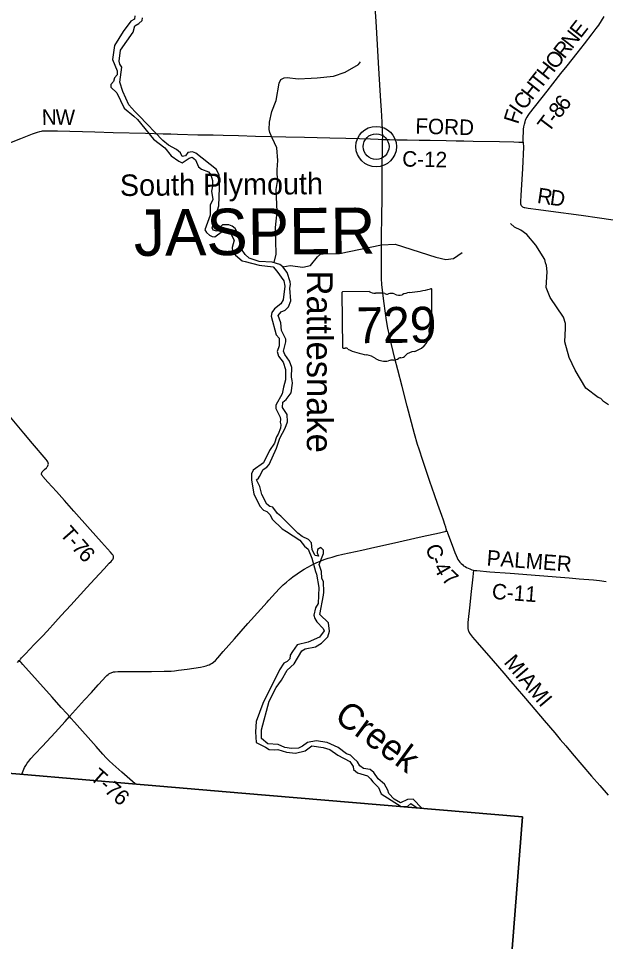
# Model space of a CAD drawing. Extents: x -51392 to 1635000, y 156707 to 696232.
# Drawn here: x 90391 to 101772, y 487309 to 505205 of the extents above; entities that cross this region are included whole.
import ezdxf

# ---------------------------------------------------------------- set-up
doc = ezdxf.new("R2010")
doc.units = 0
for name, color, linetype in [('GM_X_Adjacent_County', 7, 'Continuous'), ('GM_X_County', 7, 'Continuous'), ('GM_X_County_Road', 7, 'Continuous'), ('GM_X_County_Road_Text', 7, 'Continuous'), ('GM_X_Major_River', 7, 'Continuous'), ('GM_X_Major_River_Text', 7, 'Continuous'), ('GM_X_Minor_River', 7, 'Continuous'), ('GM_X_State_Route', 7, 'Continuous'), ('GM_X_State_Shield', 7, 'Continuous'), ('GM_X_Township', 7, 'Continuous'), ('GM_X_Township_Road', 7, 'Continuous'), ('GM_X_Township_Road_Text', 7, 'Continuous'), ('GM_X_Township_Text', 7, 'Continuous'), ('GM_X_Unincorporated', 7, 'Continuous'), ('GM_X_Unincorporated_Text', 7, 'Continuous')]:
    doc.layers.add(name, color=color, linetype=linetype)

msp = doc.modelspace()

# ---------------------------------------------------------------- linework, layer by layer
at = {"layer": 'GM_X_Adjacent_County'}
msp.add_lwpolyline([(58642, 493232), (60591, 493072), (62303, 492928), (66254, 492596), (68108, 492440), (73745, 491967), (74329, 491918), (76813, 491706), (86490, 490884), (87254, 490819), (90493, 490546), (92603, 490367), (94718, 490188), (100159, 489728), (99590, 482380), (99055, 475410), (98926, 473605), (98897, 473168), (98892, 473100), (98821, 472065), (98149, 462191)], dxfattribs=at)
at = {"layer": 'GM_X_County'}
msp.add_lwpolyline([(98149, 462191), (98821, 472065), (98892, 473100), (98897, 473168), (98926, 473605), (99055, 475410), (99590, 482380), (100159, 489728), (94718, 490188), (92603, 490367), (90493, 490546), (87254, 490819), (86490, 490884), (76813, 491706), (74329, 491918), (73745, 491967), (74013, 495268), (74241, 498091), (74563, 502065), (74862, 505867)], dxfattribs=at)
at = {"layer": 'GM_X_County_Road'}
for points in [[(89594, 502549), (90435, 502878), (90664, 502966), (90757, 502998), (90804, 503013), (90836, 503021), (90857, 503024), (90876, 503026), (90894, 503026), (90917, 503026), (90999, 503027), (91146, 503024), (91868, 503005), (92229, 502997), (92852, 502980), (93196, 502971), (93343, 502967), (93475, 502963), (93868, 502952), (94164, 502946), (94360, 502941), (94656, 502933), (94984, 502926), (95574, 502911), (95935, 502903), (96427, 502891), (96739, 502886), (97001, 502878), (97214, 502872), (97361, 502865), (97438, 502861), (97451, 502861)], [(97451, 502861), (97582, 502859), (97730, 502854), (97927, 502851), (98156, 502847), (98369, 502844), (98681, 502837), (98877, 502832), (99025, 502831), (99205, 502828), (99713, 502819), (99993, 502811), (100091, 502809), (100135, 502806), (100174, 502804)], [(100174, 502804), (100177, 502768), (100179, 502745), (100181, 502712), (100160, 502297), (100130, 501773), (100123, 501658), (100122, 501629), (100123, 501610), (100128, 501593), (100136, 501578), (100146, 501564), (100159, 501555), (100174, 501549), (100193, 501543), (100209, 501540), (100274, 501529), (100469, 501502), (100712, 501469), (101297, 501389), (101655, 501339), (102093, 501277)], [(98698, 495268), (98703, 495256), (98710, 495235), (98797, 494991), (98847, 494852), (98873, 494791), (98895, 494746), (98911, 494717), (98929, 494690), (98949, 494664), (98972, 494639), (98996, 494617), (99021, 494596), (99049, 494577), (99077, 494560), (99107, 494546), (99138, 494533), (99180, 494517), (99209, 494508)], [(99209, 494508), (99196, 494377), (99162, 494034), (99142, 493839), (99105, 493496), (99100, 493446), (99099, 493413), (99101, 493380), (99108, 493347), (99112, 493331), (99126, 493301), (99134, 493287), (99152, 493259), (99193, 493207), (99280, 493108), (99594, 492750), (99797, 492514), (99935, 492352), (100181, 492065), (100329, 491890), (100585, 491591), (100787, 491353), (100892, 491227), (100999, 491102), (101127, 490953), (101502, 490518), (101662, 490331), (101824, 490146)], [(99209, 494508), (99239, 494503), (99275, 494500), (99527, 494478), (99920, 494449), (100492, 494404), (100901, 494370), (101065, 494357), (101261, 494344), (101539, 494319), (101653, 494308), (101784, 494291)]]:
    msp.add_lwpolyline(points, dxfattribs=at)
at = {"layer": 'GM_X_Major_River'}
for points in [[(92647, 505256), (92641, 505194), (92570, 505152), (92419, 504951), (92252, 504682), (92216, 504411), (92305, 504188), (92301, 504110), (92250, 504056), (92233, 503986), (92179, 503928), (92181, 503874), (92296, 503765), (92441, 503463), (92628, 503310), (92696, 503249), (93009, 502864), (93230, 502694), (93354, 502545), (93500, 502437), (93566, 502409), (93697, 502498), (93755, 502516), (93821, 502465), (93880, 502328), (93938, 502284), (94076, 502233), (94120, 502172), (94155, 502062), (94155, 501951), (94136, 501859), (94157, 501695), (94108, 501583), (94109, 501390), (94006, 501110)], [(94346, 501206), (94235, 501083), (94167, 501099), (94147, 501149), (94272, 501574), (94287, 501920), (94291, 501996), (94284, 502165), (94231, 502278), (93828, 502595), (93766, 502620), (93675, 502606), (93629, 502543), (93564, 502531), (93529, 502597), (93455, 502664), (93301, 502747), (93191, 502836), (92731, 503317), (92649, 503402), (92529, 503529), (92415, 503788), (92354, 503973), (92394, 504262), (92356, 504316), (92344, 504380), (92372, 504591), (92615, 504938), (92648, 505060), (92727, 505105), (92789, 505165), (92796, 505219)], [(94006, 501110), (94034, 501056), (94092, 501005), (94148, 500975), (94200, 500973), (94345, 501082), (94414, 501111), (94482, 501081), (94573, 500906), (94536, 500762), (94541, 500691), (94595, 500619), (94729, 500506), (94783, 500493), (95059, 500422), (95327, 500387), (95400, 500306), (95535, 500121), (95555, 500014), (95523, 499748), (95480, 499674), (95353, 499575), (95302, 499507), (95288, 499431), (95388, 499073), (95445, 499004), (95442, 498860), (95408, 498746), (95429, 498660), (95519, 498541), (95570, 498402), (95570, 498197), (95527, 498055), (95502, 497927), (95381, 497711), (95382, 497643), (95461, 497472), (95470, 497430), (95463, 497376), (95480, 497326), (95472, 497264), (95423, 497148), (95396, 497094), (95356, 496970), (95256, 496826), (95142, 496590), (94943, 496449), (94910, 496379), (94907, 496257), (94956, 495992), (95070, 495750), (95144, 495674), (95204, 495647), (95268, 495583), (95310, 495496), (95503, 495312), (95585, 495261), (95845, 495091), (95936, 494972), (96004, 494915), (96077, 494744), (96146, 494485), (96169, 494431), (96212, 494172), (96200, 493861), (96151, 493781), (96116, 493639), (96134, 493571), (96175, 493504), (96299, 493381), (96315, 493331), (96225, 493207), (96008, 493115), (95791, 493060), (95702, 492930), (95659, 492861), (95651, 492792), (95602, 492735), (95538, 492709), (95448, 492575), (95127, 491926), (94996, 491574), (94983, 491374), (94997, 491170), (95177, 491076), (95251, 491033), (95362, 491028), (95420, 491030), (95586, 490982), (95759, 490963), (95948, 491008), (96081, 491101), (96299, 491071), (96430, 491034), (96579, 490923), (96813, 490797), (96877, 490700), (96887, 490644), (96964, 490577), (97155, 490522), (97218, 490465)], [(96888, 490865), (96826, 490923), (96752, 490950), (96590, 491071), (96372, 491167), (96164, 491201), (95997, 491168), (95894, 491098), (95822, 491057), (95687, 491054), (95553, 491073), (95427, 491128), (95224, 491143), (95104, 491243), (95099, 491355), (95105, 491411), (95250, 491971), (95384, 492237), (95491, 492375), (95603, 492572), (95736, 492692), (95882, 492947), (95949, 492983), (96148, 493025), (96265, 493095), (96386, 493218), (96423, 493326), (96398, 493485), (96236, 493648), (96305, 494023), (96310, 494083), (96301, 494286), (96275, 494350), (96264, 494480), (96221, 494621), (96305, 494829), (96301, 494895), (96251, 494948), (96187, 494910), (96180, 494842), (96204, 494778), (96140, 494792), (96082, 494903), (96069, 495037), (96011, 495102), (95889, 495161), (95809, 495226), (95474, 495557), (95415, 495606), (95319, 495733), (95263, 495745), (95205, 495788), (95110, 495975), (95069, 496132), (95008, 496260), (95043, 496291), (95064, 496324), (95135, 496460), (95206, 496504), (95250, 496557), (95393, 496873), (95459, 497067), (95564, 497263), (95607, 497387), (95602, 497529), (95507, 497660), (95513, 497763), (95578, 497818), (95679, 497946), (95700, 498134), (95697, 498188), (95685, 498249), (95692, 498435), (95643, 498564), (95554, 498689), (95526, 498755), (95573, 498935), (95572, 498989), (95491, 499158), (95474, 499307), (95428, 499444), (95481, 499515), (95559, 499551), (95624, 499613), (95671, 499733), (95653, 499977), (95665, 500047), (95659, 500100), (95600, 500279), (95515, 500393), (95459, 500438), (95311, 500483), (95056, 500493), (94860, 500561), (94786, 500627), (94712, 500732), (94640, 501048), (94589, 501132), (94533, 501179), (94471, 501205), (94346, 501206)], [(98213, 489894), (98045, 490068), (97930, 490061), (97799, 489996), (97677, 490069), (97570, 490176), (97550, 490246), (97487, 490361), (97367, 490464), (97280, 490587), (97210, 490642), (97079, 490661), (97011, 490717), (96962, 490794), (96888, 490865)], [(97218, 490465), (97262, 490403), (97368, 490296), (97419, 490171), (97807, 489928), (97939, 489935), (97998, 489984), (98121, 489902)], [(98121, 489902), (98213, 489894)]]:
    msp.add_lwpolyline(points, dxfattribs=at)
at = {"layer": 'GM_X_Minor_River'}
msp.add_line((98121, 489902), (98213, 489894), dxfattribs=at)
for points in [[(95348, 500472), (95386, 500635), (95372, 501154), (95408, 501459), (95384, 501888), (95410, 502044), (95403, 502273), (95422, 502451), (95400, 502700), (95307, 502891), (95263, 502996), (95250, 503054), (95255, 503194), (95304, 503402), (95384, 503616), (95443, 503951), (95479, 504022), (95540, 504054), (95602, 504062), (95814, 504034), (96063, 504050), (96182, 504055), (96495, 504085), (96722, 504162), (96980, 504310), (97021, 504366)], [(101827, 497714), (101731, 497781), (101680, 497838), (101628, 497858), (101392, 498036), (101186, 498387), (101067, 498634), (100981, 498935), (100998, 499202), (100993, 499288), (100956, 499417), (100697, 499798), (100618, 499991), (100640, 500295), (100625, 500418), (100611, 500468), (100594, 500532), (100421, 500810), (100244, 501018), (100128, 501101), (100008, 501162), (99932, 501229)], [(95515, 500393), (95658, 500414), (95904, 500381), (96053, 500416), (96191, 500583), (96245, 500633), (96297, 500640), (96617, 500650), (97429, 500814), (97696, 500828), (98481, 500578), (98677, 500534), (98826, 500551), (98993, 500666)], [(95529, 500404), (95526, 500402)]]:
    msp.add_lwpolyline(points, dxfattribs=at)
at = {"layer": 'GM_X_State_Route'}
for points in [[(96925, 494872), (97046, 494899), (97302, 494956), (97622, 495027), (98214, 495159), (98551, 495233), (98630, 495251), (98662, 495259), (98677, 495263), (98698, 495268), (98684, 495312), (98674, 495341), (98656, 495395), (98628, 495478), (98597, 495568), (98523, 495782), (98459, 495968), (98367, 496231), (98229, 496635), (98156, 496852), (98127, 496947), (98070, 497152), (97928, 497691), (97829, 498072), (97747, 498390), (97690, 498612), (97624, 498883), (97582, 499059), (97552, 499203), (97526, 499349), (97503, 499494), (97472, 499722), (97453, 499885), (97438, 500048), (97431, 500163), (97427, 500278), (97427, 500475), (97431, 501000), (97434, 501344), (97439, 501738), (97441, 501934), (97442, 502131), (97444, 502377), (97449, 502672), (97451, 502836), (97451, 502861), (97452, 502902), (97448, 503033), (97439, 503196), (97426, 503425), (97414, 503605), (97396, 503916), (97371, 504342), (97348, 504702), (97323, 505144), (97294, 505619)], [(95246, 493925), (95375, 494069), (95454, 494152), (95524, 494222), (95585, 494277), (95648, 494331), (95712, 494381), (95792, 494439), (95860, 494486), (95930, 494529), (96001, 494570), (96074, 494608), (96163, 494650), (96238, 494683), (96315, 494713), (96392, 494740), (96471, 494764), (96566, 494790), (96678, 494816), (96925, 494872)], [(90454, 490552), (90509, 490681), (90532, 490724), (90560, 490765), (90589, 490805), (90632, 490855), (90709, 490940), (90855, 491096), (91099, 491361), (91299, 491578), (91381, 491669), (91673, 491992), (91806, 492137), (91937, 492283), (92024, 492382), (92080, 492442), (92103, 492466), (92129, 492487), (92142, 492497), (92156, 492506), (92171, 492514), (92186, 492521), (92201, 492527), (92217, 492532), (92234, 492536), (92267, 492540), (92316, 492543), (92431, 492544), (92677, 492543), (92972, 492545), (93218, 492548), (93349, 492553), (93414, 492557), (93495, 492567), (93658, 492591), (93917, 492631), (93981, 492643), (94029, 492655), (94060, 492664), (94090, 492675), (94119, 492690), (94146, 492707), (94172, 492726), (94208, 492759), (94253, 492807), (94361, 492930), (94576, 493178), (94838, 493472), (95090, 493752), (95211, 493886), (95246, 493925)]]:
    msp.add_lwpolyline(points, dxfattribs=at)
at = {"layer": 'GM_X_State_Shield'}
for p, q in [((96662, 499888), (96672, 498831)), ((97189, 499911), (96679, 499906)), ((98407, 499396), (98402, 499948)), ((98407, 499396), (98407, 499396))]:
    msp.add_line(p, q, dxfattribs=at)
for centre, major_axis, start_param, end_param in [((96682, 499890), (20.2, 0.2), 1.712693, 3.28349), ((97309, 500035), (196, 2), 4.042523, 4.731795), ((97381, 499319), (702, 7), 1.404758, 1.657858), ((97535, 499904), (56.4, 0.5), 3.836095, 5.185415), ((97619, 499782), (117, 1), 0.950623, 2.079405), ((97768, 499951), (141, 1), 4.081561, 5.145723), ((98021, 499596), (371, 3), 1.699011, 2.107814), ((97769, 501357), (1845, 17), 4.814394, 5.042369), ((98383, 499951), (19.4, 0.2), 6.141152, 7.989035), ((98403, 499355), (30, 0.3), 1.883978, 3.671073), ((98213, 499284), (180, 2), 5.934695, 6.695948), ((98387, 499393), (20.7, 0.2), 5.05454, 6.418171), ((97894, 499089), (462, 4), 5.101752, 6.440018), ((98479, 499165), (131, 1), 2.387724, 3.262537), ((96692, 498829), (20.3, 0.2), 3.00124, 4.508301), ((96695, 498937), (155, 1), 4.665946, 4.897461), ((96728, 498771), (56, 0.5), 0.519207, 1.627899), ((97425, 499727), (1333, 13), 4.195997, 4.488961), ((97041, 498360), (417, 4), 0.823519, 1.323587), ((97488, 498773), (265, 2), 4.026481, 4.996735), ((97661, 498695), (141, 1), 4.691044, 5.507374), ((97790, 498594), (39.7, 0.4), 1.147584, 2.315152), ((97771, 498739), (149, 1), 4.937069, 5.64225), ((98093, 498548), (253, 2), 1.647645, 2.488434), ((97644, 498409), (217, 2), 1.495662, 1.94098)]:
    msp.add_ellipse(centre, major_axis=major_axis, ratio=0.8, start_param=start_param, end_param=end_param, dxfattribs=at)
at = {"layer": 'GM_X_Township'}
msp.add_lwpolyline([(110165, 478417), (107808, 477008), (107384, 476659), (106915, 476171), (106859, 476122), (106113, 475475), (106063, 475431), (105342, 475069), (105263, 475046), (104817, 474915), (104151, 474718), (98892, 473100), (98897, 473168), (98926, 473605), (99055, 475410), (99590, 482380), (100159, 489728), (94718, 490188), (92603, 490367), (90493, 490546), (87254, 490819)], dxfattribs=at)
at = {"layer": 'GM_X_Township_Road'}
for points in [[(100174, 502804), (100175, 502823), (100177, 502846), (100177, 502866), (100178, 502896), (100182, 503009), (100184, 503058), (100190, 503107), (100199, 503155), (100212, 503203), (100223, 503234), (100236, 503264), (100252, 503293), (100269, 503321), (100298, 503360), (100643, 503798), (100753, 503941), (100903, 504135), (101025, 504290), (101220, 504533), (101362, 504713), (101514, 504906), (101593, 505010), (101641, 505077), (101694, 505160), (101745, 505244)], [(90406, 492755), (90421, 492772), (90433, 492786), (90452, 492807), (90483, 492844), (90524, 492888), (90692, 493067), (90785, 493160), (90854, 493230), (90944, 493326), (91110, 493507), (91221, 493628), (91409, 493833), (91717, 494174), (91871, 494344), (92050, 494536), (92151, 494643), (92186, 494679), (92207, 494704), (92217, 494717), (92225, 494731), (92230, 494746), (92232, 494763), (92231, 494779), (92226, 494794), (92218, 494808), (92209, 494822), (92177, 494860), (92000, 495053), (91782, 495298), (91466, 495654), (91280, 495861), (91126, 496032), (90962, 496215), (90864, 496325), (90854, 496338), (90845, 496352), (90839, 496367), (90839, 496383), (90843, 496399), (90851, 496413), (90861, 496426), (90896, 496461), (90932, 496495), (90943, 496507), (90953, 496520), (90961, 496534), (90967, 496549), (90970, 496565), (90968, 496581), (90965, 496597), (90958, 496612), (90949, 496626), (90929, 496652), (90665, 496966), (90496, 497167), (90077, 497671)], [(90369, 492717), (90406, 492755)], [(91381, 491669), (91327, 491727), (91216, 491848), (91042, 492044), (90474, 492680), (90441, 492717), (90430, 492729), (90420, 492739), (90406, 492755)], [(92653, 490365), (92394, 490593), (92223, 490745), (92152, 490812), (92094, 490870), (92028, 490942), (91896, 491087), (91474, 491565), (91408, 491638), (91381, 491669)]]:
    msp.add_lwpolyline(points, dxfattribs=at)
at = {"layer": 'GM_X_Unincorporated'}
for radius in [393, 249]:
    msp.add_circle((97325, 502720), radius, dxfattribs=at)

# ---------------------------------------------------------------- texts
at = {"layer": 'GM_X_County_Road_Text'}
for s, rotation, p in [('N', 0.728, (90845, 503142)), ('W', 359.0029, (91106, 503145)), ('FORD', 358.4912, (98082, 502972)), ('C-12', 358.8239, (97828, 502335)), ('R', 351.3983, (100433, 501631)), ('D', 352.2596, (100681, 501594)), ('C', 289.8502, (98274, 494953)), ('PALMER', 355.6916, (99460, 494602)), ('-', 291.7035, (98361, 494713)), ('4', 299.7848, (98426, 494558)), ('7', 317.1153, (98579, 494322)), ('C-11', 355.7465, (99561, 493953)), ('MIAMI', 310.2061, (99787, 492715))]:
    msp.add_text(s, height=300, rotation=rotation, dxfattribs=at).set_placement(p)
at = {"layer": 'GM_X_Major_River_Text'}
for s, height, rotation, p in [('Rattlesnake', 500.16, 269.999, (95982, 500316)), ('Creek', 500, 323.7466, (96489, 491613))]:
    msp.add_text(s, height=height, rotation=rotation, dxfattribs=at).set_placement(p)
at = {"layer": 'GM_X_State_Shield'}
msp.add_text('729', height=696.1, rotation=0.5385, dxfattribs=at).set_placement((96942, 498908))
at = {"layer": 'GM_X_Township_Road_Text'}
for s, rotation, p in [('E', 51.8975, (101287, 504808)), ('N', 51.9005, (101124, 504600)), ('R', 51.8964, (100972, 504406)), ('O', 51.8958, (100809, 504198)), ('H', 51.8979, (100646, 503991)), ('T', 51.8972, (100508, 503814)), ('H', 51.8986, (100345, 503606)), ('C', 52.1018, (100194, 503412)), ('6', 51.8771, (100992, 503397)), ('F', 72.4251, (100076, 503142)), ('I', 55.5363, (100127, 503314)), ('8', 51.9031, (100878, 503251)), ('T', 52.7883, (100667, 502977)), ('-', 51.9824, (100802, 503154)), ('T', 311.1859, (91177, 495203)), ('-', 311.2149, (91325, 495034)), ('7', 311.3705, (91406, 494940)), ('6', 312.1913, (91532, 494798)), ('T-76', 318.2294, (91759, 490471))]:
    msp.add_text(s, height=300, rotation=rotation, dxfattribs=at).set_placement(p)
at = {"layer": 'GM_X_Township_Text'}
msp.add_text('JASPER', height=900, rotation=0.5386, dxfattribs=at).set_placement((92632, 500600))
at = {"layer": 'GM_X_Unincorporated_Text'}
msp.add_text('South Plymouth', height=417, rotation=0.5386, dxfattribs=at).set_placement((92359, 501762))

doc.saveas('drawing.dxf')
